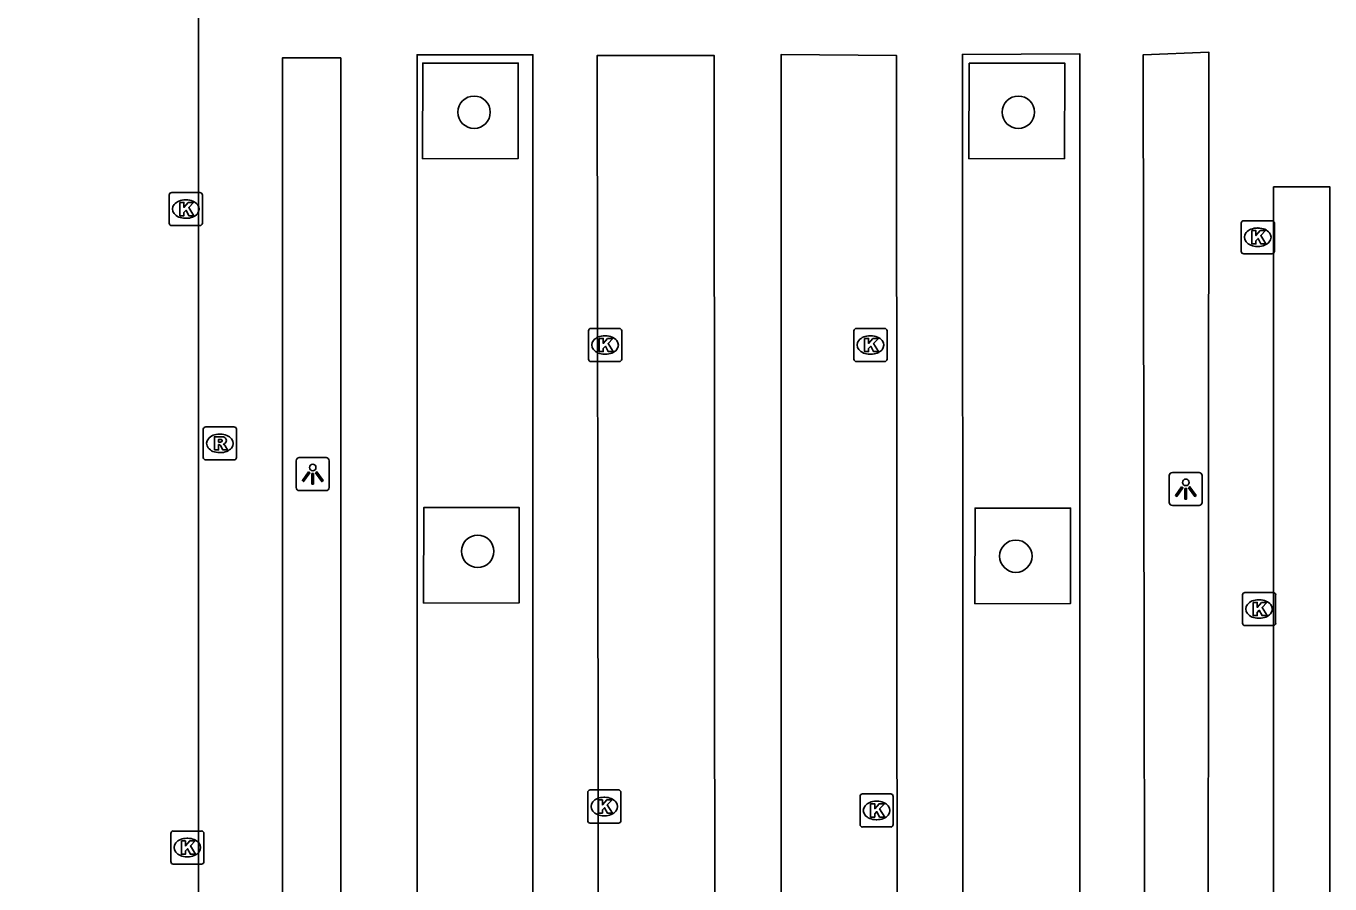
# Model space of a CAD drawing. Extents: x 161477 to 163040, y 383680 to 384868.
# Drawn here: x 162022.66 to 162062.03, y 384324.69 to 384350.6 of the extents above; entities that cross this region are included whole.
import ezdxf

# ---------------------------------------------------------------- set-up
doc = ezdxf.new("R2010")
doc.units = 0
for name, color, linetype in [('IMGEO_Boom', 7, 'Continuous'), ('IMGEO_Kolk', 7, 'Continuous'), ('IMGEO_Lichtpunt', 7, 'Continuous'), ('IMGEO_Rijbaan_lokaal_open', 7, 'Continuous'), ('IMGEO_Rioolput', 7, 'Continuous'), ('IMGEO_Voetpad_open', 7, 'Continuous')]:
    doc.layers.add(name, color=color, linetype=linetype)

msp = doc.modelspace()

# ---------------------------------------------------------------- linework, layer by layer
at = {"layer": 'IMGEO_Boom'}
for centre in [(162036.186, 384348.001), (162052.623, 384348.001), (162036.296, 384334.737), (162052.547, 384334.59)]:
    msp.add_circle(centre, 0.489, dxfattribs=at)
at = {"layer": 'IMGEO_Kolk'}
for p, q in [((162026.979, 384344.65), (162026.979, 384345.502)), ((162027.054, 384345.576), (162027.906, 384345.576)), ((162027.98, 384345.502), (162027.98, 384344.65)), ((162027.467, 384345.356), (162027.492, 384345.356)), ((162027.906, 384344.576), (162027.054, 384344.576)), ((162027.49, 384344.796), (162027.465, 384344.796)), ((162059.354, 384343.798), (162059.354, 384344.65)), ((162059.429, 384344.724), (162060.281, 384344.724)), ((162060.355, 384344.65), (162060.355, 384343.798)), ((162059.842, 384344.504), (162059.867, 384344.504)), ((162059.865, 384343.944), (162059.84, 384343.944)), ((162060.281, 384343.724), (162059.429, 384343.724)), ((162039.718, 384341.469), (162040.57, 384341.469)), ((162047.732, 384341.469), (162048.584, 384341.469)), ((162039.643, 384340.543), (162039.643, 384341.395)), ((162040.131, 384341.249), (162040.156, 384341.249)), ((162040.644, 384341.395), (162040.644, 384340.543)), ((162047.657, 384340.543), (162047.657, 384341.395)), ((162048.145, 384341.249), (162048.17, 384341.249)), ((162048.658, 384341.395), (162048.658, 384340.543)), ((162040.154, 384340.689), (162040.129, 384340.689)), ((162048.168, 384340.689), (162048.143, 384340.689)), ((162040.57, 384340.469), (162039.718, 384340.469)), ((162048.584, 384340.469), (162047.732, 384340.469)), ((162059.393, 384332.568), (162059.393, 384333.42)), ((162059.468, 384333.494), (162060.32, 384333.494)), ((162059.881, 384333.274), (162059.906, 384333.274)), ((162060.394, 384333.42), (162060.394, 384332.568)), ((162060.32, 384332.494), (162059.468, 384332.494)), ((162059.904, 384332.714), (162059.879, 384332.714)), ((162039.618, 384326.602), (162039.618, 384327.454)), ((162039.693, 384327.528), (162040.545, 384327.528)), ((162040.106, 384327.308), (162040.131, 384327.308)), ((162040.619, 384327.454), (162040.619, 384326.602)), ((162047.841, 384326.484), (162047.841, 384327.336)), ((162047.916, 384327.41), (162048.768, 384327.41)), ((162048.842, 384327.336), (162048.842, 384326.484)), ((162048.329, 384327.19), (162048.354, 384327.19)), ((162040.545, 384326.528), (162039.693, 384326.528)), ((162040.129, 384326.748), (162040.104, 384326.748)), ((162048.352, 384326.63), (162048.327, 384326.63)), ((162027.026, 384325.363), (162027.026, 384326.215)), ((162027.101, 384326.289), (162027.953, 384326.289)), ((162027.514, 384326.069), (162027.539, 384326.069)), ((162028.027, 384326.215), (162028.027, 384325.363)), ((162048.768, 384326.41), (162047.916, 384326.41)), ((162027.953, 384325.289), (162027.101, 384325.289)), ((162027.537, 384325.509), (162027.512, 384325.509))]:
    msp.add_line(p, q, dxfattribs=at)
for points in [[(162026.979, 384344.65), (162026.979, 384345.502)], [(162027.054, 384345.576), (162027.906, 384345.576)], [(162027.98, 384345.502), (162027.98, 384344.65)], [(162027.3, 384345.276), (162027.423, 384345.276), (162027.423, 384345.125), (162027.553, 384345.276), (162027.717, 384345.276), (162027.571, 384345.125), (162027.724, 384344.876), (162027.572, 384344.876), (162027.487, 384345.04), (162027.423, 384344.973), (162027.423, 384344.876), (162027.3, 384344.876), (162027.3, 384345.276)], [(162027.906, 384344.576), (162027.054, 384344.576)], [(162059.354, 384343.798), (162059.354, 384344.65)], [(162059.429, 384344.724), (162060.281, 384344.724)], [(162060.355, 384344.65), (162060.355, 384343.798)], [(162059.675, 384344.424), (162059.798, 384344.424), (162059.798, 384344.273), (162059.928, 384344.424), (162060.092, 384344.424), (162059.946, 384344.273), (162060.099, 384344.024), (162059.947, 384344.024), (162059.862, 384344.188), (162059.798, 384344.121), (162059.798, 384344.024), (162059.675, 384344.024), (162059.675, 384344.424)], [(162060.281, 384343.724), (162059.429, 384343.724)], [(162039.718, 384341.469), (162040.57, 384341.469)], [(162047.732, 384341.469), (162048.584, 384341.469)], [(162039.643, 384340.543), (162039.643, 384341.395)], [(162039.964, 384341.169), (162040.087, 384341.169), (162040.087, 384341.018), (162040.217, 384341.169), (162040.381, 384341.169), (162040.235, 384341.018), (162040.388, 384340.769), (162040.236, 384340.769), (162040.151, 384340.933), (162040.087, 384340.866), (162040.087, 384340.769), (162039.964, 384340.769), (162039.964, 384341.169)], [(162040.644, 384341.395), (162040.644, 384340.543)], [(162047.657, 384340.543), (162047.657, 384341.395)], [(162047.978, 384341.169), (162048.101, 384341.169), (162048.101, 384341.018), (162048.231, 384341.169), (162048.395, 384341.169), (162048.249, 384341.018), (162048.402, 384340.769), (162048.25, 384340.769), (162048.165, 384340.933), (162048.101, 384340.866), (162048.101, 384340.769), (162047.978, 384340.769), (162047.978, 384341.169)], [(162048.658, 384341.395), (162048.658, 384340.543)], [(162040.57, 384340.469), (162039.718, 384340.469)], [(162048.584, 384340.469), (162047.732, 384340.469)], [(162059.393, 384332.568), (162059.393, 384333.42)], [(162059.468, 384333.494), (162060.32, 384333.494)], [(162059.714, 384333.194), (162059.837, 384333.194), (162059.837, 384333.043), (162059.967, 384333.194), (162060.131, 384333.194), (162059.985, 384333.043), (162060.138, 384332.794), (162059.986, 384332.794), (162059.901, 384332.958), (162059.837, 384332.891), (162059.837, 384332.794), (162059.714, 384332.794), (162059.714, 384333.194)], [(162060.394, 384333.42), (162060.394, 384332.568)], [(162060.32, 384332.494), (162059.468, 384332.494)], [(162039.618, 384326.602), (162039.618, 384327.454)], [(162039.693, 384327.528), (162040.545, 384327.528)], [(162040.619, 384327.454), (162040.619, 384326.602)], [(162047.841, 384326.484), (162047.841, 384327.336)], [(162047.916, 384327.41), (162048.768, 384327.41)], [(162048.842, 384327.336), (162048.842, 384326.484)], [(162039.939, 384327.228), (162040.062, 384327.228), (162040.062, 384327.077), (162040.192, 384327.228), (162040.356, 384327.228), (162040.21, 384327.077), (162040.363, 384326.828), (162040.211, 384326.828), (162040.126, 384326.992), (162040.062, 384326.925), (162040.062, 384326.828), (162039.939, 384326.828), (162039.939, 384327.228)], [(162048.162, 384327.11), (162048.285, 384327.11), (162048.285, 384326.959), (162048.415, 384327.11), (162048.579, 384327.11), (162048.433, 384326.959), (162048.586, 384326.71), (162048.434, 384326.71), (162048.349, 384326.874), (162048.285, 384326.807), (162048.285, 384326.71), (162048.162, 384326.71), (162048.162, 384327.11)], [(162040.545, 384326.528), (162039.693, 384326.528)], [(162027.026, 384325.363), (162027.026, 384326.215)], [(162027.101, 384326.289), (162027.953, 384326.289)], [(162028.027, 384326.215), (162028.027, 384325.363)], [(162048.768, 384326.41), (162047.916, 384326.41)], [(162027.347, 384325.989), (162027.47, 384325.989), (162027.47, 384325.838), (162027.6, 384325.989), (162027.764, 384325.989), (162027.618, 384325.838), (162027.771, 384325.589), (162027.619, 384325.589), (162027.534, 384325.753), (162027.47, 384325.686), (162027.47, 384325.589), (162027.347, 384325.589), (162027.347, 384325.989)], [(162027.953, 384325.289), (162027.101, 384325.289)]]:
    msp.add_lwpolyline(points, dxfattribs=at)
for centre, start, end in [((162027.056, 384345.5), 91.552, 178.448), ((162027.056, 384345.5), 91.552, 178.448), ((162027.904, 384345.5), 1.552, 88.448), ((162027.904, 384345.5), 1.552, 88.448), ((162027.056, 384344.652), 181.552, 268.448), ((162027.056, 384344.652), 181.552, 268.448), ((162027.904, 384344.652), 271.552, 358.448), ((162027.904, 384344.652), 271.552, 358.448), ((162059.431, 384344.648), 91.552, 178.448), ((162059.431, 384344.648), 91.552, 178.448), ((162060.279, 384344.648), 1.552, 88.448), ((162060.279, 384344.648), 1.552, 88.448), ((162059.431, 384343.8), 181.552, 268.448), ((162059.431, 384343.8), 181.552, 268.448), ((162060.279, 384343.8), 271.552, 358.448), ((162060.279, 384343.8), 271.552, 358.448), ((162039.72, 384341.393), 91.552, 178.448), ((162039.72, 384341.393), 91.552, 178.448), ((162040.568, 384341.393), 1.552, 88.448), ((162040.568, 384341.393), 1.552, 88.448), ((162047.734, 384341.393), 91.552, 178.448), ((162047.734, 384341.393), 91.552, 178.448), ((162048.582, 384341.393), 1.552, 88.448), ((162048.582, 384341.393), 1.552, 88.448), ((162039.72, 384340.545), 181.552, 268.448), ((162039.72, 384340.545), 181.552, 268.448), ((162040.568, 384340.545), 271.552, 358.448), ((162040.568, 384340.545), 271.552, 358.448), ((162047.734, 384340.545), 181.552, 268.448), ((162047.734, 384340.545), 181.552, 268.448), ((162048.582, 384340.545), 271.552, 358.448), ((162048.582, 384340.545), 271.552, 358.448), ((162059.47, 384333.418), 91.552, 178.448), ((162059.47, 384333.418), 91.552, 178.448), ((162060.318, 384333.418), 1.552, 88.448), ((162060.318, 384333.418), 1.552, 88.448), ((162059.47, 384332.57), 181.552, 268.448), ((162059.47, 384332.57), 181.552, 268.448), ((162060.318, 384332.57), 271.552, 358.448), ((162060.318, 384332.57), 271.552, 358.448), ((162039.695, 384327.452), 91.552, 178.448), ((162039.695, 384327.452), 91.552, 178.448), ((162040.543, 384327.452), 1.552, 88.448), ((162040.543, 384327.452), 1.552, 88.448), ((162047.918, 384327.334), 91.552, 178.448), ((162047.918, 384327.334), 91.552, 178.448), ((162048.766, 384327.334), 1.552, 88.448), ((162048.766, 384327.334), 1.552, 88.448), ((162039.695, 384326.604), 181.552, 268.448), ((162039.695, 384326.604), 181.552, 268.448), ((162040.543, 384326.604), 271.552, 358.448), ((162040.543, 384326.604), 271.552, 358.448), ((162047.918, 384326.486), 181.552, 268.448), ((162047.918, 384326.486), 181.552, 268.448), ((162048.766, 384326.486), 271.552, 358.448), ((162048.766, 384326.486), 271.552, 358.448), ((162027.103, 384326.213), 91.552, 178.448), ((162027.103, 384326.213), 91.552, 178.448), ((162027.951, 384326.213), 1.552, 88.448), ((162027.951, 384326.213), 1.552, 88.448), ((162027.103, 384325.365), 181.552, 268.448), ((162027.103, 384325.365), 181.552, 268.448), ((162027.951, 384325.365), 271.552, 358.448), ((162027.951, 384325.365), 271.552, 358.448)]:
    msp.add_arc(centre, 0.0765, start, end, dxfattribs=at)
for centre, major_axis, ratio, start_param, end_param in [((162027.466, 384345.076), (-0.387, 0.002), 0.722429, 4.712389, 7.853982), ((162027.491, 384345.076), (-0.39, 0.002), 0.717154, 1.570796, 4.712389), ((162059.841, 384344.224), (-0.387, 0.002), 0.722429, 4.712389, 7.853982), ((162059.866, 384344.224), (-0.39, 0.002), 0.717154, 1.570796, 4.712389), ((162040.13, 384340.969), (-0.387, 0.002), 0.722429, 4.712389, 7.853982), ((162040.155, 384340.969), (-0.39, 0.002), 0.717154, 1.570796, 4.712389), ((162048.144, 384340.969), (-0.387, 0.002), 0.722429, 4.712389, 7.853982), ((162048.169, 384340.969), (-0.39, 0.002), 0.717154, 1.570796, 4.712389), ((162059.88, 384332.994), (-0.387, 0.002), 0.722429, 4.712389, 7.853982), ((162059.905, 384332.994), (-0.39, 0.002), 0.717154, 1.570796, 4.712389), ((162040.105, 384327.028), (-0.387, 0.002), 0.722429, 4.712389, 7.853982), ((162040.13, 384327.028), (-0.39, 0.002), 0.717154, 1.570796, 4.712389), ((162048.328, 384326.91), (-0.387, 0.002), 0.722429, 4.712389, 7.853982), ((162048.353, 384326.91), (-0.39, 0.002), 0.717154, 1.570796, 4.712389), ((162027.513, 384325.789), (-0.387, 0.002), 0.722429, 4.712389, 7.853982), ((162027.538, 384325.789), (-0.39, 0.002), 0.717154, 1.570796, 4.712389)]:
    msp.add_ellipse(centre, major_axis=major_axis, ratio=ratio, start_param=start_param, end_param=end_param, dxfattribs=at)
at = {"layer": 'IMGEO_Lichtpunt'}
for p, q in [((162031.715, 384337.567), (162030.907, 384337.567)), ((162031.715, 384337.567), (162030.907, 384337.567)), ((162030.813, 384337.472), (162030.813, 384336.665)), ((162030.813, 384337.472), (162030.813, 384336.665)), ((162031.809, 384336.665), (162031.809, 384337.472)), ((162031.809, 384336.665), (162031.809, 384337.472)), ((162058.082, 384337.118), (162057.274, 384337.118)), ((162058.082, 384337.118), (162057.274, 384337.118)), ((162057.18, 384337.023), (162057.18, 384336.216)), ((162057.18, 384337.023), (162057.18, 384336.216)), ((162058.176, 384336.216), (162058.176, 384337.023)), ((162058.176, 384336.216), (162058.176, 384337.023)), ((162030.907, 384336.571), (162031.715, 384336.571)), ((162030.907, 384336.571), (162031.715, 384336.571)), ((162057.274, 384336.122), (162058.082, 384336.122)), ((162057.274, 384336.122), (162058.082, 384336.122))]:
    msp.add_line(p, q, dxfattribs=at)
for points in [[(162031.187, 384337.136), (162031.226, 384337.108), (162031.038, 384336.846), (162031, 384336.873), (162031.187, 384337.136)], [(162031.399, 384337.108), (162031.437, 384337.135), (162031.624, 384336.873), (162031.585, 384336.845), (162031.399, 384337.108)], [(162031.289, 384337.088), (162031.336, 384337.088), (162031.336, 384336.766), (162031.289, 384336.766), (162031.289, 384337.088)], [(162057.554, 384336.687), (162057.593, 384336.659), (162057.405, 384336.397), (162057.367, 384336.424), (162057.554, 384336.687)], [(162057.656, 384336.639), (162057.703, 384336.639), (162057.703, 384336.317), (162057.656, 384336.317), (162057.656, 384336.639)], [(162057.766, 384336.659), (162057.804, 384336.686), (162057.991, 384336.424), (162057.952, 384336.396), (162057.766, 384336.659)]]:
    msp.add_lwpolyline(points, dxfattribs=at)
for centre in [(162031.312, 384337.27), (162057.679, 384336.821)]:
    msp.add_circle(centre, 0.0994, dxfattribs=at)
for centre, start, end in [((162030.907, 384337.472), 90, 180), ((162030.907, 384337.472), 90, 180), ((162031.715, 384337.472), 0, 90), ((162031.715, 384337.472), 0, 90), ((162057.274, 384337.023), 90, 180), ((162057.274, 384337.023), 90, 180), ((162058.082, 384337.023), 0, 90), ((162058.082, 384337.023), 0, 90), ((162030.907, 384336.665), 180, 270), ((162030.907, 384336.665), 180, 270), ((162031.715, 384336.665), 270, 0), ((162031.715, 384336.665), 270, 360), ((162057.274, 384336.216), 180, 270), ((162057.274, 384336.216), 180, 270), ((162058.082, 384336.216), 270, 0), ((162058.082, 384336.216), 270, 360)]:
    msp.add_arc(centre, 0.0946, start, end, dxfattribs=at)
at = {"layer": 'IMGEO_Rijbaan_lokaal_open'}
msp.add_lwpolyline([(162021.759, 384349.699), (162021.759, 384368.798), (162027.862, 384368.791), (162027.862, 384282.06), (162027.95, 384253.54)], dxfattribs=at)
at = {"layer": 'IMGEO_Rioolput'}
for p, q in [((162028.008, 384337.572), (162028.008, 384338.424)), ((162028.083, 384338.498), (162028.935, 384338.498)), ((162028.496, 384338.278), (162028.521, 384338.278)), ((162029.009, 384338.424), (162029.009, 384337.572)), ((162028.935, 384337.498), (162028.083, 384337.498)), ((162028.519, 384337.718), (162028.494, 384337.718))]:
    msp.add_line(p, q, dxfattribs=at)
for points in [[(162028.008, 384337.572), (162028.008, 384338.424)], [(162028.083, 384338.498), (162028.935, 384338.498)], [(162029.009, 384338.424), (162029.009, 384337.572)], [(162028.597, 384338.196), (162028.345, 384338.198), (162028.345, 384337.798)], [(162028.345, 384337.798), (162028.469, 384337.798), (162028.469, 384337.96), (162028.48, 384337.96)], [(162028.523, 384338.117), (162028.469, 384338.117), (162028.469, 384338.036)], [(162028.469, 384338.036), (162028.521, 384338.036)], [(162028.527, 384337.931), (162028.598, 384337.798), (162028.738, 384337.798), (162028.673, 384337.924)], [(162028.935, 384337.498), (162028.083, 384337.498)]]:
    msp.add_lwpolyline(points, dxfattribs=at)
for centre, radius, start, end in [((162028.085, 384338.422), 0.0765, 91.552, 178.448), ((162028.085, 384338.422), 0.0765, 91.552, 178.448), ((162028.933, 384338.422), 0.0765, 1.552, 88.448), ((162028.933, 384338.422), 0.0765, 1.552, 88.448), ((162028.479, 384337.907), 0.0533, 26.0293, 88.6989), ((162028.505, 384338.225), 0.19, 274.7715, 282.9687), ((162028.529, 384338.021), 0.0964, 77.0061, 93.1865), ((162028.543, 384338.078), 0.0378, 276.6634, 79.6772), ((162028.596, 384338.086), 0.109, 350.3612, 89.416), ((162028.594, 384338.086), 0.112, 277.5842, 350.9817), ((162028.578, 384337.871), 0.108, 29.5134, 73.7905), ((162028.085, 384337.574), 0.0765, 181.552, 268.448), ((162028.085, 384337.574), 0.0765, 181.552, 268.448), ((162028.933, 384337.574), 0.0765, 271.552, 358.448), ((162028.933, 384337.574), 0.0765, 271.552, 358.448)]:
    msp.add_arc(centre, radius, start, end, dxfattribs=at)
for centre, major_axis, ratio, start_param, end_param in [((162028.495, 384337.998), (-0.387, 0.002), 0.722429, 4.712389, 7.853982), ((162028.52, 384337.998), (-0.39, 0.002), 0.717154, 1.570796, 4.712389)]:
    msp.add_ellipse(centre, major_axis=major_axis, ratio=ratio, start_param=start_param, end_param=end_param, dxfattribs=at)
at = {"layer": 'IMGEO_Voetpad_open'}
for points in [[(162037.963, 384306.015), (162034.462, 384306.018), (162034.462, 384311.653), (162034.463, 384335.713), (162034.464, 384349.736), (162037.963, 384349.738), (162037.963, 384306.015)], [(162043.462, 384306.009), (162039.959, 384306.013), (162039.9, 384349.712), (162043.438, 384349.714), (162043.462, 384306.009)], [(162048.971, 384306.004), (162045.463, 384306.007), (162045.457, 384349.742), (162048.946, 384349.714), (162048.971, 384306.004)], [(162054.484, 384305.998), (162050.956, 384306.002), (162050.932, 384349.745), (162054.48, 384349.766), (162054.484, 384305.998)], [(162058.35, 384305.995), (162056.463, 384305.996), (162056.394, 384349.736), (162058.381, 384349.812), (162058.35, 384305.995)], [(162032.16, 384306.021), (162030.395, 384306.022), (162030.395, 384349.644), (162032.16, 384349.644), (162032.16, 384306.021)], [(162034.625, 384346.597), (162034.634, 384349.486), (162037.518, 384349.486), (162037.517, 384346.603), (162034.625, 384346.597)], [(162051.138, 384349.486), (162051.129, 384346.597), (162054.021, 384346.603), (162054.023, 384349.486), (162051.138, 384349.486)], [(162060.331, 384345.744), (162062.033, 384345.744), (162062.033, 384307.896), (162060.331, 384307.896), (162060.331, 384345.744)], [(162034.655, 384333.172), (162034.664, 384336.061), (162037.548, 384336.061), (162037.547, 384333.179), (162034.655, 384333.172)], [(162051.308, 384333.156), (162051.317, 384336.045), (162054.202, 384336.045), (162054.2, 384333.163), (162051.308, 384333.156)]]:
    msp.add_lwpolyline(points, dxfattribs=at)

doc.saveas('drawing.dxf')
